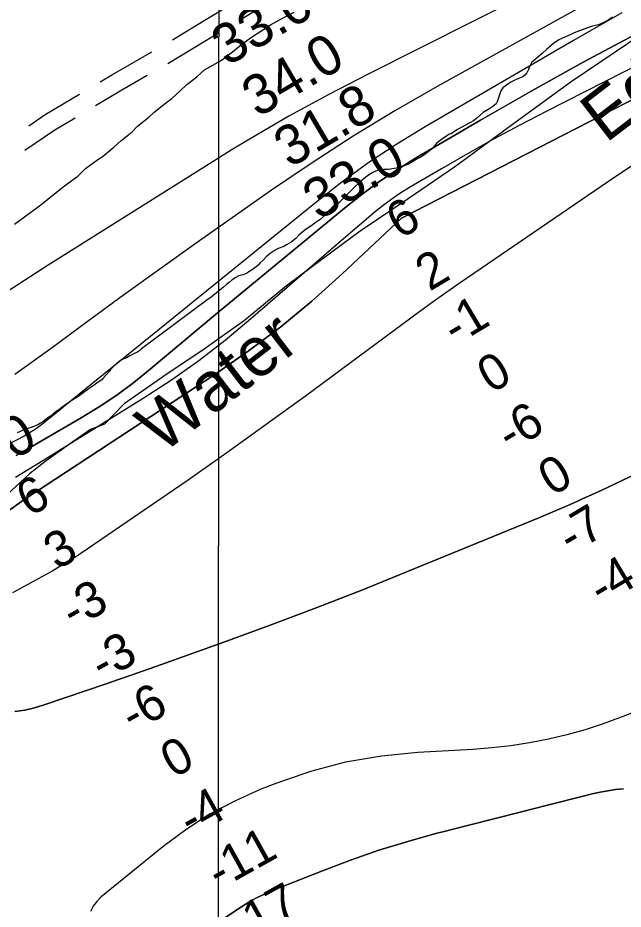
# Model space of a CAD drawing. Extents: x 3245246 to 3283090, y 806824 to 832173.
# Drawn here: x 3254318 to 3255331, y 818279 to 819772 of the extents above; entities that cross this region are included whole.
import ezdxf

# ---------------------------------------------------------------- set-up
doc = ezdxf.new("R2010")
doc.units = 0
for name, color, linetype in [('V-GRID-MAJR', 7, 'Continuous'), ('V-RIVR-EDGE', 7, 'Continuous'), ('V-RIVR-IDEN', 7, 'Continuous'), ('V-RIVR-RANG', 7, 'Continuous'), ('V-ROAD-CNTR', 7, 'Continuous'), ('V-SITE-VEGE', 7, 'Continuous'), ('V-TOPO-DPTH', 7, 'Continuous'), ('V-TOPO-MAJR', 7, 'Continuous'), ('V-TOPO-MINR', 7, 'Continuous'), ('V-TOPO-WATR', 7, 'Continuous')]:
    doc.layers.add(name, color=color, linetype=linetype)

msp = doc.modelspace()

# ---------------------------------------------------------------- linework, layer by layer
at = {"layer": 'V-GRID-MAJR'}
msp.add_spline([(3254649.6, 812211), (3254654, 818271.3), (3254658.5, 824333.6), (3254662.9, 830395.9), (3254662.9, 830397.8)], degree=3, dxfattribs=at)
at = {"layer": 'V-RIVR-EDGE'}
for points in [[(3255488.3, 819840.8), (3255360.6, 819743.3), (3255244.4, 819664.4), (3255147.7, 819593.8), (3255049.3, 819521.5), (3254971.4, 819468.2), (3254891.3, 819414.1), (3254831.2, 819369.5), (3254768, 819322.7), (3254697.4, 819264.6), (3254630, 819216.9), (3254564.2, 819172.3), (3254496.3, 819125.1), (3254463.6, 819090.9)], [(3254463.6, 819090.9), (3254439.7, 819082.2), (3254410.1, 819061.4), (3254365.6, 819029.8), (3254337.8, 819008.1), (3254292, 818965.7), (3254237.6, 818921.9), (3254188.8, 818886.4), (3254135.7, 818854.3), (3254076.5, 818814.5), (3254027.3, 818781.1), (3253948, 818729.6), (3253868.8, 818670.3), (3253817.8, 818633), (3253776, 818604), (3253694.1, 818532.5), (3253637.5, 818487), (3253606.6, 818456.6), (3253575.3, 818444.5), (3253533.5, 818418.5), (3253485.1, 818380), (3253468.5, 818359.6), (3253411.5, 818320.6), (3253363.6, 818282)]]:
    msp.add_lwpolyline(points, dxfattribs=at)
at = {"layer": 'V-ROAD-CNTR'}
msp.add_line((3254689.1, 819767.6), (3254774, 819820.5), dxfattribs=at)
for points in [[(3254576.9, 819734.9), (3254617.5, 819759.4), (3254662.5, 819786.6)], [(3254569.3, 819695.3), (3254633, 819733.7), (3254654.9, 819746.9)], [(3254456.1, 819664.3), (3254476.9, 819676.7), (3254542.5, 819714.5)], [(3254448.3, 819624.7), (3254492.1, 819650.8), (3254534.6, 819675.3)], [(3254336.9, 819590.9), (3254364.3, 819609.5), (3254421.7, 819643.8)], [(3254330, 819550.1), (3254380.4, 819584.2), (3254414, 819604.2)]]:
    msp.add_lwpolyline(points, dxfattribs=at)
at = {"layer": 'V-SITE-VEGE'}
for p, q in [((3254756.2, 819768.1), (3254780.6, 819780.9)), ((3254741, 819759.9), (3254756.2, 819768.1)), ((3255306.1, 819767.5), (3255299, 819763.7)), ((3255309.3, 819769.6), (3255306.1, 819767.5)), ((3255313.4, 819772.5), (3255309.3, 819769.6)), ((3254724.7, 819749.4), (3254741, 819759.9)), ((3255271.4, 819755), (3255249.3, 819746.4)), ((3255280, 819757.6), (3255271.4, 819755)), ((3255284.9, 819758.6), (3255280, 819757.6)), ((3255290.2, 819760.1), (3255284.9, 819758.6)), ((3255299, 819763.7), (3255290.2, 819760.1)), ((3254693.3, 819727.3), (3254710.8, 819740.1)), ((3254710.8, 819740.1), (3254724.7, 819749.4)), ((3255229.5, 819737.7), (3255223.6, 819734.6)), ((3255242.4, 819742.8), (3255229.5, 819737.7)), ((3255249.3, 819746.4), (3255242.4, 819742.8)), ((3254680.5, 819716.9), (3254693.3, 819727.3)), ((3255214.9, 819728.5), (3255203.5, 819719)), ((3255223.6, 819734.6), (3255214.9, 819728.5)), ((3254660.7, 819701.7), (3254680.5, 819716.9)), ((3255195.6, 819711.7), (3255181.4, 819699.7)), ((3255203.5, 819719), (3255195.6, 819711.7)), ((3254630.5, 819684.3), (3254653.8, 819697.1)), ((3254653.8, 819697.1), (3254660.7, 819701.7)), ((3255176.1, 819692.6), (3255174.1, 819687.9)), ((3255178.7, 819697.2), (3255176.1, 819692.6)), ((3255181.4, 819699.7), (3255178.7, 819697.2)), ((3254617.7, 819672.7), (3254630.5, 819684.3)), ((3255170.1, 819679.6), (3255166.9, 819675.3)), ((3255173.1, 819684.8), (3255170.1, 819679.6)), ((3255174.1, 819687.9), (3255173.1, 819684.8)), ((3254601.4, 819659.9), (3254617.7, 819672.7)), ((3255139.7, 819661.5), (3255130.2, 819654.4)), ((3255143.2, 819663.8), (3255139.7, 819661.5)), ((3255147.7, 819666.3), (3255143.2, 819663.8)), ((3255151.2, 819667.9), (3255147.7, 819666.3)), ((3255157.9, 819670.3), (3255151.2, 819667.9)), ((3255163.4, 819673), (3255157.9, 819670.3)), ((3255166.9, 819675.3), (3255163.4, 819673)), ((3254575.8, 819636.6), (3254589.8, 819649.4)), ((3254589.8, 819649.4), (3254601.4, 819659.9)), ((3255126.8, 819649.2), (3255125.2, 819645.9)), ((3255130.2, 819654.4), (3255126.8, 819649.2)), ((3254565.3, 819628.5), (3254575.8, 819636.6)), ((3255122.8, 819637.3), (3255120.4, 819630.7)), ((3255125.2, 819645.9), (3255122.8, 819637.3)), ((3254546.7, 819613.3), (3254565.3, 819628.5)), ((3255108, 819619.5), (3255097.2, 819612.8)), ((3255113.1, 819622.8), (3255108, 819619.5)), ((3255119, 819627.4), (3255113.1, 819622.8)), ((3255120.4, 819630.7), (3255119, 819627.4)), ((3254518.8, 819590.1), (3254537.4, 819605.2)), ((3254537.4, 819605.2), (3254546.7, 819613.3)), ((3255086.1, 819603.2), (3255080.6, 819599.3)), ((3255097.2, 819612.8), (3255086.1, 819603.2)), ((3254509.5, 819580.8), (3254518.8, 819590.1)), ((3255067.7, 819592), (3255054.1, 819584.4)), ((3255074.7, 819595.5), (3255067.7, 819592)), ((3255080.6, 819599.3), (3255074.7, 819595.5)), ((3254490.8, 819565.6), (3254509.5, 819580.8)), ((3255032.7, 819571.9), (3255023.1, 819564.6)), ((3255037.2, 819574.4), (3255032.7, 819571.9)), ((3255040.4, 819576.5), (3255037.2, 819574.4)), ((3255043.3, 819577.5), (3255040.4, 819576.5)), ((3255049.4, 819581.7), (3255043.3, 819577.5)), ((3255054.1, 819584.4), (3255049.4, 819581.7)), ((3254479.2, 819555.2), (3254490.8, 819565.6)), ((3255018.5, 819560.4), (3255012.8, 819554)), ((3255023.1, 819564.6), (3255018.5, 819560.4)), ((3254459.4, 819538.9), (3254479.2, 819555.2)), ((3254997.8, 819541.7), (3254992.9, 819538.4)), ((3255009.9, 819551.3), (3254997.8, 819541.7)), ((3255012.8, 819554), (3255009.9, 819551.3)), ((3254431.5, 819519.1), (3254452.4, 819534.2)), ((3254452.4, 819534.2), (3254459.4, 819538.9)), ((3254972.1, 819526.7), (3254958.2, 819521)), ((3254978.8, 819530.5), (3254972.1, 819526.7)), ((3254986.5, 819535.5), (3254978.8, 819530.5)), ((3254992.9, 819538.4), (3254986.5, 819535.5)), ((3254418.7, 819506.3), (3254431.5, 819519.1)), ((3254912.2, 819512.5), (3254906.7, 819508.9)), ((3254916.9, 819514.6), (3254912.2, 819512.5)), ((3254920.3, 819515.9), (3254916.9, 819514.6)), ((3254923.6, 819516.7), (3254920.3, 819515.9)), ((3254930.6, 819517.8), (3254923.6, 819516.7)), ((3254935.1, 819517.3), (3254930.6, 819517.8)), ((3254938.4, 819517.5), (3254935.1, 819517.3)), ((3254951.5, 819519.5), (3254938.4, 819517.5)), ((3254954.7, 819520.1), (3254951.5, 819519.5)), ((3254958.2, 819521), (3254954.7, 819520.1)), ((3254396.6, 819490), (3254418.7, 819506.3)), ((3254897.7, 819502.5), (3254890.4, 819496.3)), ((3254903, 819506.4), (3254897.7, 819502.5)), ((3254906.7, 819508.9), (3254903, 819506.4)), ((3254380.3, 819477.2), (3254396.6, 819490)), ((3254881.7, 819487.9), (3254869.9, 819476.3)), ((3254890.4, 819496.3), (3254881.7, 819487.9)), ((3254357, 819458.6), (3254380.3, 819477.2)), ((3254865.1, 819471), (3254856.3, 819462.2)), ((3254869.9, 819476.3), (3254865.1, 819471)), ((3254312.8, 819426), (3254357, 819458.6)), ((3254843.5, 819453.3), (3254836.8, 819446.4)), ((3254848.4, 819457.2), (3254843.5, 819453.3)), ((3254853.3, 819460.2), (3254848.4, 819457.2)), ((3254856.3, 819462.2), (3254853.3, 819460.2)), ((3254829.7, 819438.8), (3254823.8, 819433.4)), ((3254833.6, 819442.7), (3254829.7, 819438.8)), ((3254836.8, 819446.4), (3254833.6, 819442.7)), ((3254811, 819424.4), (3254806.8, 819421.5)), ((3254815.7, 819428), (3254811, 819424.4)), ((3254821, 819431.3), (3254815.7, 819428)), ((3254823.8, 819433.4), (3254821, 819431.3)), ((3254788.5, 819407.3), (3254783.4, 819402)), ((3254792.9, 819411.5), (3254788.5, 819407.3)), ((3254800.9, 819417.7), (3254792.9, 819411.5)), ((3254806.8, 819421.5), (3254800.9, 819417.7)), ((3254775.5, 819395.9), (3254767.9, 819391.1)), ((3254783.4, 819402), (3254775.5, 819395.9)), ((3254748.8, 819382.5), (3254740.6, 819376.7)), ((3254753.9, 819385), (3254748.8, 819382.5)), ((3254763.2, 819388.6), (3254753.9, 819385)), ((3254767.9, 819391.1), (3254763.2, 819388.6)), ((3254728.8, 819365.9), (3254724, 819361.3)), ((3254734.1, 819371.5), (3254728.8, 819365.9)), ((3254740.6, 819376.7), (3254734.1, 819371.5)), ((3254709.8, 819349.5), (3254704.5, 819345.5)), ((3254712.6, 819351.1), (3254709.8, 819349.5)), ((3254717.1, 819354.5), (3254712.6, 819351.1)), ((3254720.1, 819357), (3254717.1, 819354.5)), ((3254724, 819361.3), (3254720.1, 819357)), ((3254677.1, 819332.9), (3254671.8, 819328.3)), ((3254683, 819336.6), (3254677.1, 819332.9)), ((3254688.3, 819339.2), (3254683, 819336.6)), ((3254694.9, 819341.1), (3254688.3, 819339.2)), ((3254700.8, 819343.2), (3254694.9, 819341.1)), ((3254704.5, 819345.5), (3254700.8, 819343.2)), ((3254662.7, 819320.4), (3254644.8, 819305.7)), ((3254667.4, 819325), (3254662.7, 819320.4)), ((3254671.8, 819328.3), (3254667.4, 819325)), ((3254644.8, 819305.7), (3254639.7, 819301.9)), ((3254637.1, 819300.2), (3254525.3, 819217)), ((3254639.7, 819301.9), (3254637.1, 819300.2)), ((3254522.4, 819214.6), (3254519.1, 819212.3)), ((3254525.3, 819217), (3254522.4, 819214.6)), ((3254495.6, 819200.5), (3254490.4, 819197.6)), ((3254499.9, 819202.3), (3254495.6, 819200.5)), ((3254502.8, 819203.8), (3254499.9, 819202.3)), ((3254505.7, 819205.7), (3254502.8, 819203.8)), ((3254519.1, 819212.3), (3254505.7, 819205.7)), ((3254478.4, 819187.6), (3254473.6, 819182.4)), ((3254487.5, 819195.7), (3254478.4, 819187.6)), ((3254490.4, 819197.6), (3254487.5, 819195.7)), ((3254471.7, 819179.6), (3254460.6, 819167.7)), ((3254473.6, 819182.4), (3254471.7, 819179.6)), ((3254446.3, 819156.3), (3254437.7, 819150.6)), ((3254453, 819161.5), (3254446.3, 819156.3)), ((3254458.7, 819165.3), (3254453, 819161.5)), ((3254460.6, 819167.7), (3254458.7, 819165.3)), ((3254423.3, 819140.2), (3254420.4, 819137.8)), ((3254430, 819145.4), (3254423.3, 819140.2)), ((3254437.7, 819150.6), (3254430, 819145.4)), ((3254398.9, 819124.1), (3254391.7, 819118.8)), ((3254410.4, 819131.6), (3254398.9, 819124.1)), ((3254417.1, 819135.9), (3254410.4, 819131.6)), ((3254420.4, 819137.8), (3254417.1, 819135.9)), ((3254382.6, 819112.7), (3254373, 819104.6)), ((3254386.9, 819115.1), (3254382.6, 819112.7)), ((3254391.7, 819118.8), (3254386.9, 819115.1)), ((3254360.1, 819095.1), (3254356.3, 819092.8)), ((3254365.4, 819098.9), (3254360.1, 819095.1)), ((3254370.2, 819102.7), (3254365.4, 819098.9)), ((3254373, 819104.6), (3254370.2, 819102.7)), ((3254331.4, 819082.9), (3254317.1, 819076.7)), ((3254335.2, 819083.8), (3254331.4, 819082.9)), ((3254342.4, 819086.1), (3254335.2, 819083.8)), ((3254346.2, 819087.6), (3254342.4, 819086.1)), ((3254352, 819089.9), (3254346.2, 819087.6)), ((3254356.3, 819092.8), (3254352, 819089.9))]:
    msp.add_line(p, q, dxfattribs=at)
at = {"layer": 'V-TOPO-DPTH'}
for points in [[(3253112.8, 818078.8), (3253396.3, 818293.4), (3253453, 818336), (3253510, 818378.2), (3253567.3, 818419.9), (3253624.8, 818461.4), (3253682.5, 818502.6), (3253740.2, 818543.8), (3253797.9, 818585), (3253855.6, 818626.3), (3254328.5, 818964.4), (3254647.9, 819174.3), (3254703.8, 819213.1), (3254758.2, 819253.8), (3254810.4, 819297.3), (3254861.2, 819342.7), (3254960.5, 819436.2), (3255609.1, 819769.1), (3255713, 819823.5)], [(3255713, 819823.5), (3255609.1, 819769.1), (3254960.5, 819436.2), (3254861.2, 819342.7), (3254810.4, 819297.3), (3254758.2, 819253.8), (3254703.8, 819213.1), (3254647.9, 819174.3), (3254328.5, 818964.4), (3253855.6, 818626.3), (3253797.9, 818585), (3253740.2, 818543.8), (3253682.5, 818502.6), (3253624.8, 818461.4), (3253567.3, 818419.9), (3253510, 818378.2), (3253453, 818336), (3253396.3, 818293.4), (3253112.8, 818078.8)], [(3254315.6, 819038.7), (3254328.4, 819046), (3254424.1, 819101.5), (3254454.4, 819120.1), (3254483.9, 819139.8), (3254512.4, 819161), (3254540, 819183.2), (3254567.2, 819206.2), (3254594.5, 819229.1), (3254621.8, 819251.9), (3254649.2, 819274.7), (3254864.7, 819452.8), (3254894, 819475.9), (3254924, 819498), (3254955.1, 819518.6), (3254986.8, 819538.2), (3255092.7, 819600.2), (3255178.3, 819649.2), (3255264.5, 819697.3), (3255351.6, 819743.7)], [(3254313.3, 818609.6), (3254329.9, 818612.1), (3254346.3, 818616), (3254362.6, 818620.8), (3254466, 818656), (3254486.9, 818663.2), (3254507.8, 818670.4), (3254528.6, 818677.7), (3254549.5, 818685.1), (3254663, 818725.9), (3254740.4, 818754.2), (3254817.4, 818783.2), (3254894.1, 818813.3), (3254970.6, 818844.1), (3255189.9, 818934.2), (3255216.2, 818945.2), (3255242.4, 818956.5), (3255268.4, 818968.2), (3255294.3, 818980.1), (3255354.2, 819008.2)], [(3255354.2, 819008.2), (3255294.3, 818980.1), (3255268.4, 818968.2), (3255242.4, 818956.5), (3255216.2, 818945.2), (3255189.9, 818934.2), (3254970.6, 818844.1), (3254894.1, 818813.3), (3254817.4, 818783.2), (3254740.4, 818754.2), (3254663, 818725.9), (3254549.5, 818685.1), (3254528.6, 818677.7), (3254507.8, 818670.4), (3254486.9, 818663.2), (3254466, 818656), (3254362.6, 818620.8), (3254346.3, 818616), (3254329.9, 818612.1), (3254313.3, 818609.6)], [(3255331.8, 818480.3), (3255318.7, 818479), (3255305.6, 818477), (3255292.6, 818474.6), (3255279.6, 818471.9), (3255266.7, 818468.8), (3255204.7, 818453.2), (3255160.9, 818442), (3255117.1, 818430.9), (3255073.3, 818419.7), (3255029.5, 818408.4), (3255019.4, 818405.8), (3254970.8, 818392.3), (3254922.6, 818377.5), (3254875.1, 818361), (3254827.9, 818343.2), (3254744.6, 818309.9), (3254731.1, 818304), (3254717.8, 818297.6), (3254705, 818290.4), (3254692.4, 818282.7), (3254633.3, 818243.7)], [(3254633.3, 818243.7), (3254692.4, 818282.7), (3254705, 818290.4), (3254717.8, 818297.6), (3254731.1, 818304), (3254744.6, 818309.9), (3254827.9, 818343.2), (3254875.1, 818361), (3254922.6, 818377.5), (3254970.8, 818392.3), (3255019.4, 818405.8), (3255029.5, 818408.4), (3255073.3, 818419.7), (3255117.1, 818430.9), (3255160.9, 818442), (3255204.7, 818453.2), (3255266.7, 818468.8), (3255279.6, 818471.9), (3255292.6, 818474.6), (3255305.6, 818477), (3255318.7, 818479), (3255331.8, 818480.3)]]:
    msp.add_lwpolyline(points, dxfattribs=at)
at = {"layer": 'V-TOPO-MAJR'}
msp.add_lwpolyline([(3255694.1, 820075.4), (3254904.4, 819677.2), (3254871, 819660.1), (3254837.8, 819642.7), (3254804.9, 819624.8), (3254772.1, 819606.7), (3254739.5, 819588.1), (3254707.2, 819569.1), (3254675.1, 819549.7), (3254643.3, 819530), (3254369.1, 819357.1), (3254279.9, 819300)], dxfattribs=at)
at = {"layer": 'V-TOPO-MINR'}
for points in [[(3255472.3, 819907.8), (3255020, 819656.6), (3254949.1, 819615.7), (3254879.2, 819573.3), (3254810.6, 819528.8), (3254742.9, 819482.8), (3254616.9, 819394), (3254555.7, 819350.6), (3254494.9, 819306.9), (3254434.4, 819262.6), (3254374.1, 819218), (3254313.3, 819174.2)], [(3255625.9, 819830.8), (3255202.3, 819614.8), (3255158.1, 819591.8), (3255114.2, 819568.2), (3255070.6, 819543.8), (3255027.4, 819518.9), (3254973.6, 819487.3), (3254957.8, 819477.4), (3254942.3, 819467), (3254927.5, 819455.8), (3254913, 819444), (3254867.3, 819405), (3254830.3, 819373.2), (3254793.3, 819341.4), (3254756.6, 819309.4), (3254719.8, 819277.4), (3254708.5, 819267.4), (3254665.3, 819231.4), (3254621.1, 819196.9), (3254575.2, 819164.6), (3254528.1, 819133.8), (3254360.1, 819029.5), (3254337.2, 819015.4), (3254314.2, 819001.5)], [(3255329.3, 819779.8), (3255248.1, 819733.5), (3255000.1, 819589), (3254952.4, 819559.7), (3254905.7, 819529), (3254860.4, 819496.2), (3254816.2, 819461.9), (3254397.2, 819122), (3254388.9, 819115.2), (3254380.6, 819108.5), (3254372.4, 819101.6), (3254364.1, 819094.8), (3254355.7, 819088.3), (3254347.1, 819082.1), (3254338.1, 819076.4), (3254328.8, 819071.1), (3254300.2, 819055.9)], [(3255351.6, 819743.7), (3255264.5, 819697.3), (3255178.3, 819649.2), (3255092.7, 819600.2), (3254986.8, 819538.2), (3254955.1, 819518.6), (3254924, 819498), (3254894, 819475.9), (3254864.7, 819452.8), (3254649.2, 819274.7), (3254621.8, 819251.9), (3254594.5, 819229.1), (3254567.2, 819206.2), (3254540, 819183.2), (3254512.4, 819161), (3254483.9, 819139.8), (3254454.4, 819120.1), (3254424.1, 819101.5), (3254328.4, 819046), (3254315.6, 819038.7)], [(3255387, 819551.1), (3255317.5, 819504.5), (3255081.4, 819343.6), (3255058.6, 819327.9), (3255036, 819312.1), (3255013.6, 819296), (3254991.3, 819279.7), (3254799.5, 819138.1), (3254733.9, 819090.3), (3254668.1, 819043), (3254601.7, 818996.4), (3254534.9, 818950.3), (3254423.6, 818874.3), (3254412.2, 818866.8), (3254400.6, 818859.4), (3254388.8, 818852.4), (3254376.9, 818845.6), (3254340, 818825.4), (3254309.5, 818808.7)], [(3255354.2, 819008.2), (3255294.3, 818980.1), (3255268.4, 818968.2), (3255242.4, 818956.5), (3255216.2, 818945.2), (3255189.9, 818934.2), (3254970.6, 818844.1), (3254894.1, 818813.3), (3254817.4, 818783.2), (3254740.4, 818754.2), (3254663, 818725.9), (3254549.5, 818685.1), (3254528.6, 818677.7), (3254507.8, 818670.4), (3254486.9, 818663.2), (3254466, 818656), (3254362.6, 818620.8), (3254346.3, 818616), (3254329.9, 818612.1), (3254313.3, 818609.6)], [(3255412.7, 818633.4), (3255328, 818600.1), (3255298, 818589.2), (3255267.8, 818579.2), (3255237.1, 818570.8), (3255206.1, 818563.3), (3255174.7, 818557.3), (3255143.3, 818552.3), (3255111.6, 818548.8), (3255079.8, 818546.3), (3254987.5, 818541.4), (3254926.7, 818535.2), (3254866.6, 818525.1), (3254807.9, 818509.2), (3254749.9, 818489.5), (3254724.8, 818479.5), (3254681.2, 818459.9), (3254639.1, 818437.7), (3254599.3, 818411.7), (3254560.9, 818383.3), (3254457.4, 818298.8), (3254450.3, 818291.7), (3254444.4, 818283.9), (3254440.2, 818275.1)], [(3255331.8, 818480.3), (3255318.7, 818479), (3255305.6, 818477), (3255292.6, 818474.6), (3255279.6, 818471.9), (3255266.7, 818468.8), (3255204.7, 818453.2), (3255160.9, 818442), (3255117.1, 818430.9), (3255073.3, 818419.7), (3255029.5, 818408.4), (3255019.4, 818405.8), (3254970.8, 818392.3), (3254922.6, 818377.5), (3254875.1, 818361), (3254827.9, 818343.2), (3254744.6, 818309.9), (3254731.1, 818304), (3254717.8, 818297.6), (3254705, 818290.4), (3254692.4, 818282.7), (3254633.3, 818243.7)]]:
    msp.add_lwpolyline(points, dxfattribs=at)
at = {"layer": 'V-TOPO-WATR'}
msp.add_lwpolyline([(3255713, 819823.5), (3255609.1, 819769.1), (3254960.5, 819436.2), (3254861.2, 819342.7), (3254810.4, 819297.3), (3254758.2, 819253.8), (3254703.8, 819213.1), (3254647.9, 819174.3), (3254328.5, 818964.4), (3253855.6, 818626.3), (3253797.9, 818585), (3253740.2, 818543.8), (3253682.5, 818502.6), (3253624.8, 818461.4), (3253567.3, 818419.9), (3253510, 818378.2), (3253453, 818336), (3253396.3, 818293.4), (3253112.8, 818078.8)], dxfattribs=at)

# ---------------------------------------------------------------- texts
at = {"layer": 'V-RIVR-IDEN'}
for s, p in [('Edge', (3255302.3, 819560.6)), ('Water', (3254559.3, 819039.7))]:
    msp.add_text(s, height=83, rotation=37.5686, dxfattribs=at).set_placement(p)
at = {"layer": 'V-RIVR-RANG'}
for s, height, rotation, p in [('33.0', 67, 30.5483, (3254668.6, 819689.5)), ('34.0', 67, 30.5483, (3254719.6, 819603.5)), ('31.8', 67, 30.5483, (3254773.2, 819519)), ('33.0', 67, 30.5483, (3254821.7, 819431.5)), ('6', 60, 30.8353, (3254958.2, 819399.9)), ('2', 60, 30.8353, (3255007.2, 819312.7)), ('-1', 60, 30.8353, (3255050.7, 819222.2)), ('0', 60, 30.8353, (3255110.7, 819141.5)), ('-6', 60, 30.8353, (3255142.1, 819043.8)), ('31.0', 67, 28.8383, (3254202.1, 818970.7)), ('0', 60, 30.8353, (3255212.8, 818969.6)), ('6', 60, 29.1256, (3254337.6, 818935.1)), ('-7', 60, 30.8353, (3255244.2, 818871.8)), ('3', 60, 29.1256, (3254383.6, 818846.2)), ('-4', 60, 30.8353, (3255295.4, 818786)), ('-3', 60, 29.1256, (3254411.4, 818747.2)), ('-3', 60, 29.1256, (3254459.8, 818659.7)), ('-6', 60, 29.1256, (3254510.8, 818573.6)), ('0', 60, 29.1256, (3254579.2, 818497.3)), ('-4', 60, 29.1256, (3254607.9, 818398.8)), ('-11', 60, 29.1256, (3254655.1, 818310.6)), ('-17', 60, 29.1256, (3254692.6, 818217.1))]:
    msp.add_text(s, height=height, rotation=rotation, dxfattribs=at).set_placement(p)

doc.saveas('drawing.dxf')
